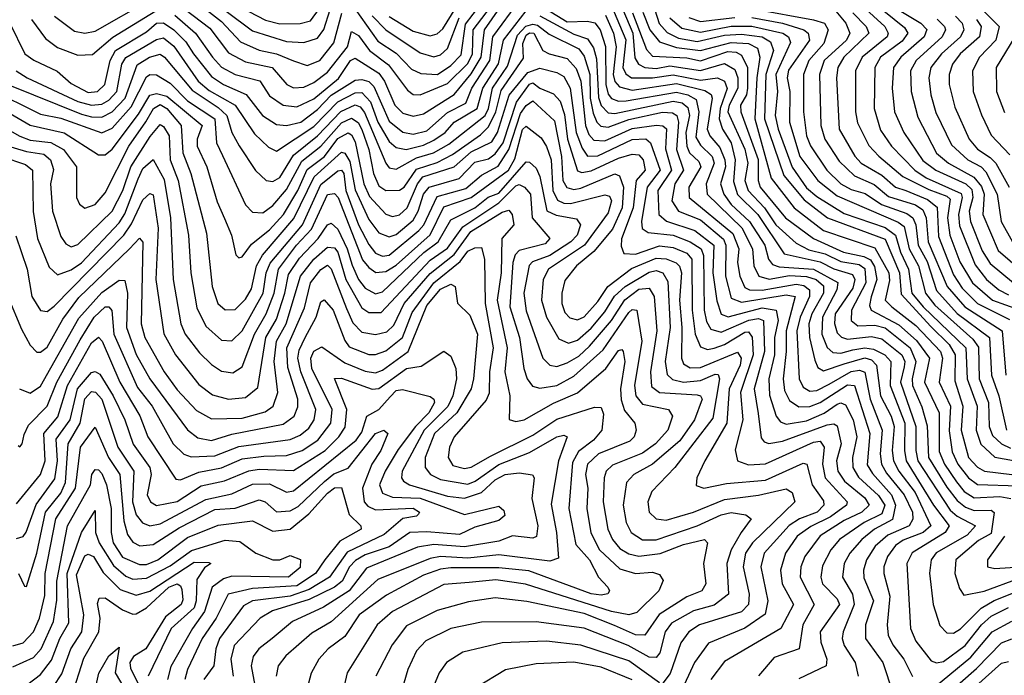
# Model space of a CAD drawing. Extents: x 1308313 to 1441400, y 959662 to 1036319.
# Tile 470 of 656: x 1403035 to 1405913, y 969498 to 971415. Entities that reach past the tile are written whole.
import ezdxf

# ---------------------------------------------------------------- set-up
doc = ezdxf.new("R2010")
doc.units = 0

msp = doc.modelspace()

# ---------------------------------------------------------------- linework, layer by layer
at = {"layer": '0CON10XD'}
for points in [[(1403488.5, 971428.5), (1403549.1, 971375), (1403597.9, 971305), (1403625, 971276.4), (1403665, 971254.2), (1403736.3, 971236.3), (1403765, 971192.3), (1403805, 971164.5), (1403845, 971160.3), (1403895, 971183.7), (1403966.7, 971243.3), (1404001.9, 971295), (1404015, 971302.5), (1404085, 971258), (1404101.1, 971235), (1404131.3, 971165), (1404155, 971141.6), (1404185, 971132.5), (1404215, 971139.9), (1404305, 971196.5), (1404355, 971256.8), (1404383.7, 971305), (1404393.4, 971385), (1404492.2, 971527.8)], [(1403465, 971486.6), (1403590.3, 971390.3), (1403645, 971318), (1403695, 971291.9), (1403773.2, 971275), (1403815.3, 971225), (1403835, 971215.8), (1403865, 971217.8), (1403895, 971231), (1403935, 971261.1), (1403993, 971335), (1404005, 971380.5), (1404025, 971368.7), (1404057.6, 971325), (1404112.6, 971282.6), (1404168.6, 971208.6), (1404185, 971195.9), (1404205, 971195.2), (1404285, 971228.2), (1404345, 971287), (1404358.9, 971315), (1404360.2, 971385), (1404458.7, 971515)], [(1403005.5, 971405), (1403049.3, 971315), (1403076, 971296), (1403144.1, 971264.1), (1403185, 971227.8), (1403235, 971202.3), (1403262.2, 971205), (1403284, 971225), (1403298.9, 971295), (1403315.1, 971325), (1403405, 971379.5), (1403435, 971404.3), (1403455, 971405.5), (1403485.6, 971385.6), (1403520.4, 971350.4), (1403543, 971315), (1403595, 971248.6), (1403630, 971225), (1403696.5, 971196.5), (1403744.6, 971134.6), (1403785, 971108.1), (1403815.1, 971105.1), (1403856.3, 971115), (1403905, 971152.3), (1403945, 971193.8), (1404015, 971237.9), (1404035, 971240.2), (1404055, 971234.3), (1404069.7, 971219.7), (1404115, 971117.8), (1404155, 971086.2), (1404185, 971080.5), (1404225, 971090), (1404285, 971143.4), (1404338.9, 971171.1), (1404356.4, 971215), (1404408.7, 971295), (1404417.5, 971365), (1404497, 971473)], [(1403136.7, 971425), (1403195, 971380.8), (1403225, 971375.1), (1403255, 971381.4), (1403415.8, 971474.2)], [(1403541.6, 971475), (1403625, 971409.3), (1403680.4, 971350.4), (1403735, 971325.4), (1403785, 971315.3), (1403835, 971294.8), (1403875, 971281), (1403912.4, 971295), (1403953.2, 971346.8), (1403976.1, 971433.9)], [(1403565.6, 971495.6), (1403715, 971382.5), (1403815, 971351.5), (1403865, 971348.4), (1403905, 971360.7), (1403924.1, 971385.9), (1403942.7, 971445)], [(1403705, 971438.6), (1403753, 971413), (1403795, 971402.8), (1403855, 971403.2), (1403885, 971411.4), (1403945.2, 971494.8)], [(1404015.1, 971445.1), (1404081.9, 971351.9), (1404135, 971317.2), (1404180.5, 971270.5), (1404207.1, 971257.1), (1404255.7, 971255), (1404295, 971280.9), (1404325, 971312.1), (1404338.2, 971401.8), (1404405, 971490.8)], [(1404531.6, 971471.6), (1404635, 971408.6), (1404695, 971410.6), (1404715.6, 971405.6), (1404732, 971385), (1404746.8, 971336.8), (1404748, 971225), (1404755, 971196.9), (1404765, 971184.4), (1404785, 971177), (1404808, 971178), (1404955, 971202.5), (1404987.9, 971195), (1405011.9, 971181.9), (1405019.7, 971145), (1405011.7, 971071.7), (1405025, 971047.4), (1405058.9, 971015), (1405065.4, 970995), (1405041.3, 970935), (1405044.9, 970905), (1405146.2, 970806.2), (1405177, 970745), (1405180.5, 970695), (1405195.3, 970665.3), (1405225.7, 970655.7), (1405285, 970666.6), (1405335, 970664.1), (1405363, 970655), (1405385, 970636.7), (1405384.3, 970615), (1405350.8, 970555), (1405341.6, 970525), (1405343.3, 970485), (1405359.4, 970419.4), (1405367.9, 970397.9), (1405385, 970387.7), (1405445, 970408.1), (1405505, 970425.8), (1405525, 970419.8), (1405539.3, 970405), (1405550.8, 970315), (1405582.5, 970255), (1405591.5, 970225), (1405585.8, 970155), (1405589.5, 970125), (1405604.7, 970095), (1405652.3, 970032.3), (1405698.2, 969935), (1405676.3, 969915), (1405617.6, 969892.4), (1405595, 969877.5), (1405571.9, 969845), (1405560.6, 969815), (1405560.5, 969795), (1405578.7, 969728.7), (1405570.8, 969645), (1405573.8, 969615), (1405586.8, 969586.8), (1405619.7, 969545), (1405644.4, 969494.4)], [(1403069.2, 971415), (1403110.2, 971360.2), (1403145, 971333.7), (1403205, 971310.7), (1403247.4, 971312.6), (1403306.5, 971363.5), (1403445, 971448.8)], [(1404115, 971424), (1404185, 971381.6), (1404235, 971367.3), (1404255, 971373.1), (1404271.8, 971388.2), (1404310.1, 971449.9)], [(1404762, 971462), (1404806.3, 971356.3), (1404798.2, 971275), (1404806.3, 971256.3), (1404823.5, 971245), (1404884.8, 971244.8), (1404945, 971253.4), (1405025, 971237.8), (1405075, 971244.6), (1405095.2, 971235.2), (1405103.1, 971213.1), (1405082.1, 971155), (1405080, 971125), (1405089.4, 971095), (1405114.3, 971055), (1405126.6, 971005), (1405121.9, 970941.9), (1405133.5, 970903.5), (1405192.7, 970845), (1405269.8, 970729.8), (1405375, 970706.5), (1405415, 970686.3), (1405469.3, 970669.4), (1405475.7, 970655), (1405470.2, 970629.8), (1405419.1, 970555), (1405416.6, 970526.6), (1405425, 970499.2), (1405436.8, 970486.8), (1405455, 970481), (1405525, 970488.3), (1405555, 970481.6), (1405613.9, 970435), (1405622.3, 970415), (1405620, 970400), (1405609.4, 970355), (1405654.9, 970225), (1405654.7, 970155), (1405660.8, 970125), (1405755, 969980.3), (1405775, 969962.9), (1405828.9, 969935), (1405805, 969907.2), (1405713.8, 969856.2), (1405699.1, 969835), (1405694.1, 969795.9), (1405704.8, 969704.8), (1405725, 969643.5), (1405745, 969621.8), (1405765, 969621.3), (1405785, 969633.4), (1405845.6, 969694.4), (1405883.1, 969716.9), (1405955, 969744.4)], [(1404797.8, 971445), (1404826.7, 971375), (1404833, 971303), (1404843.3, 971285), (1404862.7, 971275), (1404895, 971272.5), (1404935, 971279.7), (1405025, 971265.8), (1405095, 971286.8), (1405125, 971268.8), (1405133.7, 971245), (1405134, 971215), (1405108.5, 971165), (1405104.9, 971144.9), (1405154.2, 971035.8), (1405163.2, 970995), (1405154.9, 970945), (1405164.2, 970915), (1405212.5, 970865), (1405245.3, 970815), (1405305, 970761.2), (1405341.6, 970741.6), (1405389.8, 970729.8), (1405435, 970708.2), (1405488.7, 970698.7), (1405505, 970686.8), (1405507.9, 970645), (1405466.8, 970565), (1405465.8, 970535), (1405485, 970519.3), (1405535, 970521.1), (1405565, 970513.3), (1405637.5, 970455), (1405654.4, 970415), (1405643.4, 970365), (1405644.9, 970344.9), (1405672.4, 970282.4), (1405687.6, 970227.6), (1405692, 970135), (1405745, 970047.4), (1405775, 970008.7), (1405799.4, 969989.4), (1405825, 969980), (1405875, 969980.7), (1405883.6, 969973.6), (1405875, 969912.5), (1405838.2, 969891.8), (1405771.7, 969835), (1405768.9, 969795), (1405782, 969752), (1405795, 969732.5), (1405854, 969744), (1405955, 969780.9)], [(1404884.3, 971465), (1404903.8, 971403.8), (1404927.3, 971377.3), (1404961.1, 971361.1), (1405015, 971351.5), (1405095, 971369.3), (1405145, 971372.9), (1405205, 971365.1), (1405229.8, 971349.8), (1405238.1, 971325), (1405216.3, 971255), (1405211.8, 971125), (1405269, 970959), (1405328.2, 970888.2), (1405396.7, 970835), (1405565, 970773.4), (1405606.6, 970675), (1405612.1, 970612.1), (1405698, 970518), (1405752.1, 970465), (1405769.1, 970435), (1405768.3, 970358.3), (1405792.3, 970285), (1405787.5, 970215), (1405808.6, 970135), (1405835, 970106.1), (1405855, 970094.9), (1406015, 970075.5)], [(1405184.5, 971445.5), (1405355, 971414.7), (1405387.1, 971405), (1405398.6, 971385), (1405385.6, 971345), (1405342, 971295), (1405326.1, 971255), (1405326.1, 971145), (1405335.1, 971075), (1405346.1, 971046.1), (1405394.1, 970975), (1405435.4, 970934.6), (1405465, 970918), (1405506.8, 970906.8), (1405554.5, 970874.5), (1405628, 970848), (1405645.6, 970835), (1405654.4, 970815), (1405661.6, 970755), (1405687.8, 970707.8), (1405715, 970623.1), (1405775, 970555.3), (1405869.8, 970485), (1405875.5, 970375), (1405897.5, 970315), (1405919.2, 970215)], [(1405415.6, 971445.6), (1405449.9, 971405), (1405461.3, 971375), (1405452.1, 971355), (1405386.7, 971295), (1405373.2, 971255), (1405376.9, 971105), (1405388.9, 971065), (1405430.7, 971000.7), (1405475, 970957.9), (1405533, 970933), (1405575, 970898.2), (1405653.5, 970873.5), (1405675, 970858.7), (1405685.2, 970835.2), (1405690.8, 970765), (1405745.7, 970635), (1405797.3, 970575), (1405906.5, 970505), (1405918, 970375)], [(1405497.3, 971455), (1405563.6, 971395), (1405574, 971375), (1405570.3, 971365), (1405497.6, 971305), (1405478, 971265), (1405478.1, 971145), (1405483.6, 971113.6), (1405517, 971047), (1405545.9, 971015.9), (1405616.2, 970956.2), (1405692.1, 970917.9), (1405745, 970898.8), (1405755, 970889.8), (1405747.3, 970835), (1405753.9, 970785), (1405783.1, 970706.9), (1405820.1, 970645), (1405878.2, 970595), (1405955, 970567.5)], [(1405530.4, 971465), (1405621.8, 971391.8), (1405631.2, 971375), (1405615, 971352.1), (1405550.9, 971305), (1405534.6, 971275), (1405532.4, 971155), (1405551.4, 971091.4), (1405583, 971045), (1405651.6, 970975), (1405685, 970952.4), (1405786.6, 970906.6), (1405789.8, 970895), (1405779.3, 970845), (1405781.9, 970811.9), (1405828.1, 970698.1), (1405861.2, 970655), (1405897.6, 970625), (1405925, 970610.7)], [(1405591.2, 971451.2), (1405669.4, 971405), (1405686.2, 971386.2), (1405678.9, 971365), (1405610.6, 971305), (1405589.5, 971275), (1405585.1, 971215), (1405591.8, 971145), (1405619.5, 971085), (1405675, 971003.4), (1405712.9, 970975), (1405800.4, 970935), (1405817.9, 970917.9), (1405821, 970895), (1405810.9, 970855), (1405814.5, 970825), (1405848.9, 970738.9), (1405872.2, 970702.2), (1405940, 970645)], [(1405848.3, 971445), (1405897.8, 971395), (1405888.5, 971355), (1405840.6, 971305), (1405820, 971265), (1405822, 971205), (1405846.4, 971136.4), (1405875, 971077.5), (1405929.3, 971019.3)], [(1403023.9, 971265), (1403056.8, 971245), (1403205, 971175.4), (1403245, 971164.8), (1403275, 971167.6), (1403295, 971179.3), (1403318.3, 971205), (1403333.3, 971285), (1403345, 971304.3), (1403435, 971357.3), (1403455, 971362), (1403485, 971337.4), (1403556.8, 971235), (1403588.2, 971208.2), (1403664.6, 971165), (1403721.5, 971081.5), (1403762, 971042), (1403785, 971030.2), (1403895, 971102.4), (1403965, 971174.2), (1404015, 971201.2), (1404035, 971202.2), (1404060.6, 971175), (1404081.6, 971115), (1404115, 971058.6), (1404135, 971040.6), (1404164.9, 971034.9), (1404215, 971047.5), (1404245, 971062.3), (1404278.8, 971085), (1404304.9, 971115.1), (1404371.8, 971155), (1404388.5, 971215), (1404434.4, 971285.6), (1404449.1, 971355), (1404515, 971440.3)], [(1404065, 971426.5), (1404104.8, 971384.8), (1404205, 971318), (1404245, 971306), (1404265, 971311.9), (1404285, 971330.4), (1404319.9, 971420.1)], [(1404555, 971426.5), (1404655, 971372.2), (1404695, 971358.8), (1404712.5, 971332.5), (1404720.7, 971300.7), (1404727.1, 971187.1), (1404735, 971163.4), (1404755, 971142.7), (1404775, 971140.4), (1404945, 971176.3), (1404971.7, 971171.6), (1404988, 971158.1), (1404992.4, 971135), (1404981.7, 971085), (1404985.2, 971045.2), (1404993.3, 971025), (1405020.3, 971000.3), (1405025.8, 970985), (1404990.5, 970925), (1404991.4, 970895), (1405119.4, 970789.4), (1405136.8, 970745), (1405133.3, 970705), (1405139.7, 970665), (1405155, 970631.8), (1405168.1, 970625), (1405205, 970623.5), (1405305, 970641.8), (1405327.5, 970637.5), (1405343.3, 970625), (1405344.1, 970605), (1405316.5, 970545), (1405306.6, 970505), (1405313.2, 970365), (1405325, 970340), (1405345, 970328.5), (1405365, 970330.2), (1405401.2, 970348.8), (1405465, 970385.7), (1405490.3, 970390.3), (1405505, 970383.8), (1405520.8, 970305), (1405556.4, 970215), (1405549.9, 970145), (1405554.3, 970115), (1405568.7, 970088.7), (1405620.8, 970025), (1405644.9, 969975), (1405645.3, 969954.7), (1405634.8, 969935), (1405572.3, 969907.7), (1405536, 969875), (1405510.7, 969835), (1405501.7, 969805), (1405502.7, 969782.7), (1405530.4, 969715), (1405507.8, 969645), (1405507.6, 969605), (1405557.6, 969535), (1405586.8, 969446.8)], [(1404747.6, 971427.6), (1404771.1, 971375), (1404778.4, 971335), (1404769.7, 971255), (1404775, 971234.5), (1404788.2, 971218.2), (1404825, 971209), (1404955, 971227.8), (1405037.5, 971207.5), (1405056.5, 971196.5), (1405059.3, 971185), (1405044.3, 971095), (1405052.6, 971075), (1405081.4, 971041.4), (1405096.1, 971005), (1405098, 970985), (1405083.5, 970935), (1405093.1, 970905), (1405114.8, 970874.8), (1405168.6, 970825), (1405213.3, 970755), (1405224.2, 970714.2), (1405235, 970699.1), (1405255, 970691.8), (1405355.6, 970685.6), (1405426.4, 970646.4), (1405423.5, 970625), (1405381.5, 970545), (1405379.6, 970495), (1405395, 970456.1), (1405411.4, 970441.4), (1405435, 970439.8), (1405470.2, 970449.8), (1405505, 970455.4), (1405531, 970451), (1405563.5, 970435), (1405581.6, 970415), (1405579.1, 970345), (1405622.3, 970235), (1405620.9, 970155), (1405626.6, 970125), (1405706.5, 969995), (1405751.7, 969935), (1405739.9, 969915), (1405644.1, 969855.9), (1405628.1, 969825), (1405639.3, 969635), (1405655, 969597.8), (1405699.8, 969539.8), (1405715, 969533.7), (1405735, 969537.7), (1405798.5, 969585), (1405846.7, 969645), (1405875, 969670.4), (1405925, 969696.1)], [(1404825.8, 971435), (1404867.3, 971327.3), (1404885, 971308.3), (1404985, 971303.4), (1405025, 971294), (1405105, 971321.6), (1405129.4, 971319.4), (1405145, 971311.2), (1405162.2, 971275), (1405162.8, 971215), (1405159.6, 971195), (1405142.1, 971165), (1405142.6, 971145), (1405193.6, 971006.4), (1405193.7, 970945), (1405199.8, 970925), (1405273.3, 970835), (1405355, 970775.1), (1405443.2, 970735), (1405502.5, 970722.5), (1405522.3, 970712.3), (1405533.2, 970693.2), (1405540.2, 970655), (1405524.4, 970604.4), (1405519.2, 970579.2), (1405524.4, 970565), (1405605, 970522.1), (1405656.7, 970476.7), (1405694, 970425), (1405679.9, 970355), (1405723.1, 970265), (1405722.6, 970152.6), (1405738.4, 970115), (1405773.3, 970063.3), (1405796.1, 970035), (1405825, 970016.5), (1405900.1, 970020.1), (1405932.5, 970015)], [(1404856.7, 971436.7), (1404876.5, 971385), (1404905, 971349.8), (1404955, 971333.2), (1405025, 971324.5), (1405115, 971348.4), (1405165, 971344.9), (1405191.2, 971331.2), (1405198.7, 971305), (1405189.5, 971245), (1405183.5, 971125), (1405231.4, 970951.4), (1405298.6, 970865), (1405385, 970798.1), (1405535, 970748), (1405575.8, 970675), (1405577.5, 970652.5), (1405564.8, 970595), (1405584.2, 970575), (1405655, 970520.7), (1405726.8, 970445), (1405732, 970425), (1405722.8, 970355), (1405755.5, 970285), (1405752.2, 970212.2), (1405761, 970151), (1405777.7, 970115), (1405808, 970075), (1405835, 970055.4), (1405955, 970051.9)], [(1404935, 971420.3), (1404970.1, 971390.1), (1405025, 971378.4), (1405115, 971395.5), (1405175, 971395.6), (1405265.7, 971375), (1405282.7, 971365), (1405287.7, 971347.7), (1405245.2, 971255), (1405249.7, 971205), (1405243.6, 971135), (1405251.6, 971095), (1405293.2, 970983.2), (1405335, 970923.6), (1405365, 970897.6), (1405445, 970848.4), (1405565, 970806.7), (1405595.1, 970785.1), (1405609.3, 970735), (1405633.5, 970685), (1405642.5, 970615), (1405676.2, 970575), (1405800.9, 970455), (1405804.2, 970365), (1405834, 970285), (1405831.3, 970215), (1405845, 970173.7), (1405885, 970136), (1406005, 970113.8)], [(1404991, 971421), (1405025, 971409.3), (1405125, 971421.4)], [(1405175, 971421.3), (1405265, 971404.4), (1405326.8, 971385), (1405339.6, 971375), (1405343.5, 971355), (1405282.4, 971267.6), (1405278.5, 971245), (1405286.4, 971205), (1405285.6, 971115.6), (1405315.5, 971015), (1405368.2, 970945), (1405425, 970899.9), (1405603, 970823), (1405620, 970810), (1405634.9, 970745), (1405662.3, 970695), (1405682.3, 970615), (1405710, 970580), (1405820.7, 970480.7), (1405837.7, 970457.7), (1405839.6, 970365), (1405866.6, 970295), (1405868.9, 970225), (1405878.8, 970198.8), (1405904.5, 970174.5), (1405931.6, 970161.6)], [(1405469.9, 971435), (1405509.5, 971395), (1405517.3, 971375), (1405443.8, 971305), (1405426.4, 971275), (1405422.1, 971245), (1405430.6, 971095), (1405476, 971016), (1405494.5, 970995), (1405555, 970960.3), (1405595, 970925.1), (1405625.2, 970915.2), (1405689.1, 970889.1), (1405716.8, 970866.8), (1405720.7, 970780.7), (1405765, 970668.8), (1405789.6, 970629.6), (1405834.9, 970584.9), (1405928, 970538)], [(1405716.7, 971416.7), (1405738.5, 971395), (1405740.8, 971385), (1405731.9, 971365), (1405655.7, 971295), (1405638.8, 971265), (1405640.7, 971205), (1405660.4, 971129.6), (1405715, 971024.8), (1405750.5, 970995), (1405823.9, 970953.9), (1405846.6, 970926.6), (1405853.9, 970905), (1405850, 970845), (1405895, 970740.2), (1405965, 970679)], [(1405770.2, 971425), (1405789.9, 971405), (1405795.1, 971385), (1405784.9, 971365), (1405729.3, 971315), (1405698.5, 971275), (1405692.6, 971245), (1405698.2, 971195), (1405713.3, 971143.3), (1405759.2, 971049.2), (1405807, 971005), (1405845.2, 970985), (1405859.5, 970969.5), (1405891.9, 970905), (1405904.4, 970825), (1405937.5, 970765)], [(1405832.2, 971415), (1405845.1, 971395), (1405840.9, 971365), (1405784.3, 971315), (1405761.4, 971285), (1405751.9, 971255), (1405752.3, 971225), (1405768.7, 971158.7), (1405810.6, 971065), (1405835, 971036.2), (1405871.4, 971011.4), (1405888.5, 970995), (1405927.8, 970925)], [(1403005, 971223.1), (1403215, 971138.8), (1403245, 971130.4), (1403275, 971130), (1403304.9, 971145.1), (1403343.1, 971185), (1403377.7, 971282.3), (1403414.6, 971305.4), (1403445, 971313.5), (1403458.4, 971305), (1403538.8, 971208.8), (1403615, 971157.8), (1403640.5, 971135), (1403655.1, 971085), (1403675.9, 971045.9), (1403724.1, 970974.1), (1403755, 970944.3), (1403775, 970941.5), (1403795, 970953.5), (1403835, 971018.4), (1403905, 971075.4), (1403973.8, 971146.2), (1404015, 971166.2), (1404029.8, 971159.8), (1404043, 971143), (1404105, 970994.8), (1404115, 970981.6), (1404135, 970977.9), (1404195, 971011.2), (1404244.1, 971025.9), (1404288.8, 971051.2), (1404395, 971134.3), (1404404.9, 971155), (1404417.2, 971215), (1404460.9, 971279.1), (1404490, 971370), (1404514, 971396), (1404535, 971401.8), (1404548.9, 971398.9), (1404582.1, 971372.1), (1404669.7, 971329.7), (1404685, 971308.4), (1404701.6, 971255), (1404702.8, 971185), (1404711.5, 971141.5), (1404722.2, 971115), (1404733.7, 971103.7), (1404755, 971101), (1404815, 971122.5), (1404914.2, 971144.2), (1404942.9, 971142.9), (1404955.7, 971135), (1404960.2, 971115), (1404954.9, 971035), (1404975.1, 970975), (1404949.7, 970935), (1404940.7, 970885), (1404960.4, 970855), (1405025, 970829.1), (1405092.6, 970772.6), (1405098.8, 970755), (1405098.3, 970665), (1405115, 970600.7), (1405145, 970588.7), (1405275, 970610.4), (1405301.6, 970605), (1405275.4, 970505), (1405275.6, 970445), (1405266.2, 970365), (1405270.8, 970330.8), (1405285, 970301.4), (1405312.6, 970282.6), (1405345, 970283.9), (1405375.2, 970295), (1405455, 970346.7), (1405475, 970345.2), (1405520.3, 970205), (1405512.7, 970112.7), (1405527.4, 970087.4), (1405583.2, 970025), (1405595.1, 969995), (1405586.3, 969953.7), (1405533.9, 969925), (1405497.1, 969895), (1405461.1, 969855), (1405444.8, 969825), (1405440.6, 969785), (1405469.3, 969735), (1405474.2, 969705), (1405442, 969625), (1405439.5, 969605), (1405444.8, 969585), (1405477, 969535), (1405486.2, 969495)], [(1402945, 971213), (1403095, 971139), (1403155, 971127.1), (1403275, 971083.5), (1403305, 971097.4), (1403360.1, 971159.9), (1403405, 971247.7), (1403415, 971254.2), (1403435, 971253.3), (1403475, 971229.1), (1403525, 971177.4), (1403604.9, 971125), (1403609.6, 971055), (1403627.5, 971017.4), (1403695, 970873.2), (1403715, 970852.1), (1403745, 970850.2), (1403775, 970871.4), (1403815, 970918.5), (1403859.1, 971000.9), (1403915, 971044.9), (1403975, 971113.1), (1404005, 971126.4), (1404023.9, 971113.9), (1404035, 971093.3), (1404054.9, 971035), (1404069.1, 970965), (1404085, 970929.1), (1404105, 970915.1), (1404145, 970916.2), (1404158.5, 970925), (1404195, 970977.3), (1404255, 970997.1), (1404299.6, 971020.4), (1404382, 971078), (1404405, 971101.4), (1404426.6, 971145), (1404442.7, 971207.3), (1404508, 971302), (1404505.3, 971345), (1404515, 971369.7), (1404525, 971376.7), (1404537.3, 971375), (1404564.4, 971324.4), (1404582.9, 971315), (1404635, 971301.6), (1404661.6, 971271.6), (1404675.2, 971235), (1404688.9, 971105), (1404698.6, 971078.6), (1404712.8, 971062.8), (1404745, 971060.8), (1404825, 971096.5), (1404896.3, 971106.3), (1404914.4, 971104.4), (1404925.6, 971095.6), (1404922.9, 971037.1), (1404940.1, 970975), (1404900.4, 970915), (1404902.7, 970845), (1404926, 970826), (1405008.6, 970798.6), (1405064.1, 970755), (1405061.3, 970675), (1405072.4, 970592.3), (1405085, 970553.6), (1405105.7, 970545.7), (1405205, 970571.9), (1405246.1, 970565), (1405252.2, 970535), (1405241.8, 970485), (1405241.3, 970435), (1405224.9, 970364.9), (1405226.8, 970316.8), (1405246.2, 970255), (1405258.7, 970238.7), (1405275, 970231.6), (1405335, 970241.5), (1405386.1, 970263.9), (1405425, 970290.9), (1405435, 970294.1), (1405449, 970289), (1405471.3, 970245), (1405482.3, 970195), (1405468.9, 970135), (1405470.6, 970105), (1405487, 970077), (1405545, 970023.3), (1405563.6, 969995), (1405555, 969969.9), (1405503.7, 969945), (1405431.2, 969895), (1405406.1, 969865), (1405382, 969818), (1405376.9, 969785), (1405382, 969765), (1405425, 969721.7), (1405431.3, 969705), (1405375.2, 969625), (1405376.7, 969595), (1405394.4, 969545), (1405391.9, 969525), (1405312.7, 969487.3)], [(1405944.4, 971365), (1405889.2, 971275), (1405890.6, 971205), (1405913.5, 971143.5)], [(1402907.5, 971197.5), (1403065, 971106), (1403165, 971083.8), (1403265, 971020), (1403285, 971019.8), (1403305, 971035.9), (1403381.7, 971138.3), (1403415, 971194.4), (1403435, 971199.1), (1403465, 971190.7), (1403568.6, 971105), (1403553.3, 971065), (1403553.1, 971045), (1403581.8, 970985), (1403611.7, 970881.7), (1403633.6, 970833.6), (1403654.3, 970785), (1403666.8, 970726.8), (1403675, 970718.5), (1403685, 970721.5), (1403711.9, 970758.1), (1403765, 970800.5), (1403805.9, 970845), (1403847.8, 970915), (1403875, 970976.9), (1403925.7, 971015), (1403965, 971066.9), (1403995, 971084.2), (1404005, 971078.3), (1404015, 971057.6), (1404041, 970935), (1404057.8, 970897.8), (1404105, 970846.2), (1404125, 970839.4), (1404145, 970844.1), (1404167.8, 970865), (1404197.8, 970935), (1404213.6, 970955), (1404305, 970984.5), (1404355, 971028.6), (1404415, 971057.2), (1404431.3, 971085), (1404465.6, 971194.4), (1404519.8, 971260.2), (1404555, 971273.5), (1404605, 971260.3), (1404625, 971248.8), (1404644.3, 971214.3), (1404661.6, 971085), (1404678.7, 971038.7), (1404695, 971016), (1404725, 971016.9), (1404825, 971064.7), (1404865, 971066.5), (1404879.2, 971055), (1404906.6, 970975), (1404869.1, 970925), (1404852.7, 970825), (1404854.6, 970804.6), (1404872.2, 970792.2), (1404945, 970785.1), (1404995, 970765.3), (1405027.4, 970745), (1405033.6, 970725), (1405035.7, 970565), (1405042.7, 970532.7), (1405055, 970509.4), (1405085, 970501), (1405166.6, 970536.6), (1405195, 970541.1), (1405208.7, 970535), (1405211.7, 970445), (1405181.4, 970335), (1405193.4, 970263.4), (1405202.3, 970192.3), (1405210.8, 970180.8), (1405225, 970175.2), (1405265, 970182.1), (1405395, 970230.3), (1405415, 970232.7), (1405425, 970227.6), (1405436.3, 970175), (1405423, 970125), (1405426.1, 970095), (1405445.7, 970065), (1405505, 970017.1), (1405518.3, 969995), (1405496.5, 969975), (1405445, 969950.2), (1405374.9, 969905.1), (1405330.2, 969845), (1405318, 969815), (1405316.7, 969785), (1405357.3, 969705), (1405324.3, 969645), (1405313.5, 969575), (1405240.5, 969549.5), (1405195, 969496.6)], [(1402951.2, 971121.2), (1403035, 971074.2), (1403065, 971062.6), (1403125.8, 971055.8), (1403163, 971035), (1403201.1, 970985), (1403201.2, 970895), (1403209.2, 970875), (1403225, 970864), (1403255, 970874.8), (1403285, 970908.8), (1403354.1, 971045), (1403403.6, 971116.4), (1403425.4, 971154.7), (1403445, 971166.4), (1403465, 971155.5), (1403507, 971105), (1403511.6, 971025), (1403535.4, 970965), (1403580.3, 970790.3), (1403597.2, 970635), (1403614.4, 970585), (1403635, 970566.3), (1403665, 970567.4), (1403695, 970597.6), (1403712.4, 970627.6), (1403727.3, 970695), (1403744.2, 970725.8), (1403836.5, 970833.5), (1403895.3, 970955), (1403975, 971027.4), (1403985, 971024.9), (1404000.3, 971000.3), (1404015, 970917.5), (1404055, 970831), (1404085, 970791.6), (1404115, 970780), (1404135, 970786.9), (1404185, 970828.8), (1404200, 970855), (1404215.4, 970904.6), (1404231.3, 970925), (1404319.2, 970950.8), (1404365, 970998.2), (1404405, 971007.6), (1404425, 971023), (1404447.8, 971055), (1404486.8, 971173.2), (1404525, 971226), (1404535, 971230.5), (1404555, 971214.2), (1404595, 971198.2), (1404615, 971177), (1404627.8, 971137.8), (1404636.6, 971065), (1404665, 970973), (1404677.7, 970967.7), (1404705, 970972.4), (1404785, 971010.3), (1404825, 971021.6), (1404845, 971019.4), (1404857.3, 971005), (1404863.1, 970975), (1404836.9, 970945), (1404827.9, 970865), (1404793.6, 970773.6), (1404792.6, 970752.6), (1404800.8, 970730.8), (1404835, 970728.9), (1404905, 970753.7), (1404945, 970748.8), (1404985, 970731.8), (1404999.4, 970715), (1405000.2, 970565), (1405009.6, 970495), (1405025, 970458.1), (1405045, 970450.1), (1405065, 970454.1), (1405095, 970465.1), (1405155, 970501.1), (1405165, 970502), (1405176.4, 970486.4), (1405179.4, 970435), (1405142, 970325), (1405148.8, 970245), (1405126.6, 970156.6), (1405132.8, 970125), (1405165, 970112.8), (1405215, 970115.9), (1405355, 970179.8), (1405375, 970182.3), (1405386.1, 970165), (1405382, 970115), (1405389.4, 970075), (1405453.3, 970005), (1405451.9, 969995), (1405405, 969960.7), (1405347.1, 969932.9), (1405307.5, 969905), (1405273, 969855), (1405259.1, 969805), (1405264, 969765), (1405297.1, 969705), (1405259.4, 969635), (1405095, 969538.3), (1405055.2, 969485)], [(1402955, 971059), (1403055, 971028.9), (1403105, 971022), (1403124.9, 971005), (1403133.3, 970976.7), (1403125.1, 970935), (1403130.3, 970855), (1403155, 970780.4), (1403169.5, 970759.5), (1403185, 970750.3), (1403205, 970757.5), (1403304.9, 970855.1), (1403336.5, 970915), (1403359.7, 970985), (1403416.5, 971073.5), (1403445, 971108), (1403455, 971102.6), (1403472.1, 971075), (1403474.7, 971004.7), (1403497.5, 970945), (1403528.5, 970785), (1403534.6, 970675), (1403552.4, 970572.4), (1403578.5, 970518.5), (1403625, 970477.6), (1403655, 970475.7), (1403685, 970504.8), (1403746.6, 970615), (1403755.1, 970675), (1403766.9, 970703.1), (1403861.2, 970815), (1403915, 970932.8), (1403965, 970972.6), (1403975, 970975.1), (1403982.6, 970965), (1403987.8, 970915), (1404025.1, 970815.1), (1404055, 970757), (1404075, 970732.4), (1404095, 970723.1), (1404115, 970726.1), (1404201.5, 970798.5), (1404215.8, 970815), (1404255, 970898.2), (1404338.7, 970921.3), (1404385, 970959.9), (1404433.5, 970986.5), (1404464.7, 971035.3), (1404499.1, 971140.9), (1404515, 971163.7), (1404535, 971177.3), (1404598.6, 971118.6), (1404618.5, 971015), (1404622.6, 970945), (1404634.2, 970924.2), (1404655, 970917.9), (1404675, 970921.9), (1404775, 970963.6), (1404788.1, 970958.1), (1404800.1, 970925), (1404795.7, 970865), (1404767.6, 970802.4), (1404712.9, 970737.1), (1404662.3, 970695), (1404628.2, 970651.8), (1404619.2, 970615), (1404619.8, 970585), (1404628.8, 970558.8), (1404642.9, 970542.9), (1404665, 970537.5), (1404685, 970546.1), (1404725, 970590.6), (1404753.6, 970635), (1404823.1, 970686.9), (1404895, 970717.9), (1404925, 970715.7), (1404953.6, 970703.6), (1404963.8, 970693.8), (1404969.2, 970675), (1404963.9, 970595), (1404970.9, 970515), (1404969.1, 970425), (1404975, 970408.6), (1404995, 970396.8), (1405025, 970397.3), (1405132.8, 970442.8), (1405144.2, 970425), (1405140.8, 970405), (1405108.9, 970335), (1405101.7, 970235), (1405037.5, 970125), (1405014.2, 970075), (1405012.3, 970052.3), (1405035, 970045.3), (1405101.2, 970058.8), (1405215, 970068.3), (1405325, 970118.1), (1405336, 970115), (1405343.5, 970085), (1405351.8, 970055), (1405385, 970007.8), (1405385.7, 969995), (1405365.6, 969975), (1405314.5, 969955.5), (1405283.8, 969936.2), (1405210.9, 969855), (1405201.1, 969815), (1405221.6, 969715), (1405213.8, 969676.2), (1405155, 969635.1), (1405048.3, 969591.7), (1405007.6, 969535), (1404965.9, 969444.1)], [(1402982.3, 971015), (1403051.6, 970991.6), (1403072, 970975), (1403073.9, 970853.9), (1403086.4, 970775), (1403121.1, 970691.1), (1403145, 970668.3), (1403185, 970682.9), (1403215, 970704.2), (1403325, 970820.3), (1403342.5, 970847.5), (1403381, 970949), (1403395, 970979.3), (1403425, 971005.8), (1403457.2, 970947.2), (1403476, 970835), (1403483.3, 970655), (1403505.7, 970525), (1403518.8, 970495), (1403560.6, 970440.6), (1403595, 970406.1), (1403625, 970387.4), (1403658, 970382), (1403685, 970399.3), (1403721, 970495), (1403755.5, 970555), (1403778.9, 970615), (1403791.5, 970685), (1403844, 970755), (1403888.1, 970801.9), (1403935, 970904), (1403955, 970906.6), (1403965.3, 970895.3), (1404037.2, 970712.8), (1404055, 970689.7), (1404075.6, 970675.6), (1404105, 970678.7), (1404135, 970697.3), (1404234.5, 970785.5), (1404275, 970867.3), (1404355, 970894.4), (1404464.1, 970975), (1404481.9, 971008.1), (1404505, 971093.7), (1404515, 971103.7), (1404559.5, 971069.5), (1404575, 971044.2), (1404588, 971005), (1404593.5, 970915), (1404606.8, 970886.8), (1404625, 970877.8), (1404645, 970877.1), (1404745, 970902.9), (1404758.8, 970898.8), (1404764.8, 970885), (1404755, 970850.4), (1404686, 970755), (1404580.9, 970685), (1404564.6, 970655), (1404560.1, 970595), (1404574.9, 970545), (1404611.1, 970481.1), (1404639.2, 970469.2), (1404665, 970477.9), (1404705, 970512.9), (1404745, 970560.3), (1404773.3, 970606.8), (1404804.4, 970635), (1404875, 970676.8), (1404895, 970681.4), (1404915, 970674.1), (1404929.2, 970649.2), (1404936.3, 970515), (1404921.9, 970415), (1404927.6, 970377.6), (1404943.1, 970363.1), (1404975, 970354.7), (1405025, 970360.2), (1405067.9, 970377.9), (1405077.1, 970377.1), (1405080.6, 970365), (1405060.6, 970249.4), (1404950.4, 970105), (1404883.2, 970035), (1404871.5, 970005), (1404874.8, 969975), (1404895, 969955.2), (1404925, 969951.1), (1405005, 969974.4), (1405095, 970011.7), (1405195, 970024.5), (1405275, 970042.7), (1405292.7, 970032.7), (1405300.9, 970005), (1405177.4, 969885), (1405156.3, 969855), (1405149.5, 969815), (1405166.8, 969735), (1405164.9, 969705), (1405145, 969683.2), (1405022, 969645), (1404990.4, 969625), (1404967.7, 969592.3), (1404936.7, 969503.3), (1404915, 969475.2)], [(1403023.1, 970783.1), (1403056.5, 970685), (1403070.4, 970605), (1403095, 970564.7), (1403115, 970561.2), (1403135, 970576.7), (1403338.8, 970785), (1403362, 970818), (1403395, 970887.7), (1403415, 970906.7), (1403425, 970902.5), (1403439.4, 970805), (1403432.9, 970655), (1403456.5, 970496.5), (1403490, 970435), (1403557.9, 970347.9), (1403598, 970318), (1403645, 970304.8), (1403695, 970310), (1403730.8, 970339.2), (1403754.4, 970485), (1403785, 970539.2), (1403810.1, 970615), (1403820.3, 970669.7), (1403852.5, 970717.5), (1403907.2, 970775), (1403935, 970815.2), (1403945, 970820), (1403965, 970802.2), (1403992.2, 970745), (1404007.1, 970697.1), (1404025, 970655.2), (1404045, 970629.5), (1404075, 970613.3), (1404095, 970619), (1404216.1, 970733.9), (1404258.2, 970765), (1404295, 970829.2), (1404365, 970865.1), (1404404.4, 970895.6), (1404435, 970908), (1404515, 970998.8), (1404525, 970998.2), (1404545, 970980.7), (1404555, 970956.1), (1404576.1, 970856.1), (1404603, 970843), (1404662.5, 970832.5), (1404673.9, 970815), (1404664.3, 970785), (1404646.1, 970765), (1404585, 970725.1), (1404533.5, 970706.5), (1404523.7, 970696.3), (1404508.1, 970615), (1404515, 970563.1), (1404564.1, 970425), (1404584.4, 970404.4), (1404605, 970401.1), (1404635, 970411.2), (1404669.1, 970430.9), (1404700.3, 970459.7), (1404764.9, 970535), (1404804.2, 970595.8), (1404845, 970627.2), (1404875, 970630), (1404889.1, 970605), (1404897, 970505), (1404878.6, 970385), (1404882.1, 970342.1), (1404905, 970325.1), (1405015, 970318.3), (1405025.1, 970315.1), (1405029.7, 970305), (1405007, 970245), (1404965, 970183.7), (1404885, 970115.4), (1404830.5, 970085), (1404808.7, 970061.4), (1404799.2, 969995), (1404807.9, 969945), (1404822.5, 969915), (1404855, 969894.3), (1404895, 969893.8), (1405015.6, 969934.4), (1405085, 969967.3), (1405115, 969973.3), (1405157.3, 969967.3), (1405173.2, 969955), (1405144.1, 969915), (1405115.1, 969864.9), (1405101.5, 969825), (1405107.3, 969735), (1405065, 969702.9), (1405005, 969686.3), (1404940.2, 969649.8), (1404921.6, 969625), (1404906.4, 969563.6), (1404895, 969550.2), (1404875, 969550.7), (1404813.4, 969585), (1404685, 969635.4), (1404545, 969653.8), (1404385, 969653), (1404295.4, 969634.6), (1404221.7, 969598.3), (1404195, 969568.9), (1404169.2, 969515), (1404157.5, 969475)], [(1403000.2, 970605), (1403039.6, 970509.6), (1403065, 970462.7), (1403085, 970442.5), (1403095, 970442.4), (1403115, 970457.7), (1403161.1, 970538.9), (1403207.8, 970602.2), (1403355.2, 970745), (1403385, 970775.9), (1403394.4, 970764.4), (1403389.3, 970525), (1403400.6, 970485), (1403456.9, 970385), (1403495, 970332), (1403551.9, 970271.9), (1403595, 970247.5), (1403685, 970249.5), (1403752.1, 970267.9), (1403776, 970285), (1403789, 970325), (1403779, 970415), (1403785.8, 970475), (1403814.1, 970525.9), (1403855.4, 970664.6), (1403894.6, 970715), (1403935, 970749.5), (1403955, 970747.6), (1403965.2, 970735.2), (1403988.1, 970655), (1404035, 970572.1), (1404055, 970558.1), (1404091, 970559), (1404235, 970711.6), (1404285, 970746.9), (1404330.5, 970809.5), (1404435, 970878.8), (1404485, 970928.9), (1404495, 970932.4), (1404510.7, 970925), (1404528.2, 970905), (1404532.8, 970835), (1404584.1, 970775), (1404570.7, 970759.3), (1404495, 970739.9), (1404482.9, 970727.1), (1404476.8, 970705), (1404467.1, 970575), (1404495.8, 970485), (1404508.1, 970395), (1404518.4, 970365), (1404533.6, 970343.6), (1404555, 970337), (1404605, 970345.6), (1404655, 970372.4), (1404740.4, 970449.6), (1404815, 970558.5), (1404825, 970567.2), (1404838.4, 970565), (1404853.1, 970475), (1404832.5, 970345), (1404836.2, 970315), (1404855, 970290.9), (1404931.5, 970275), (1404943.6, 970255), (1404929.8, 970215), (1404893.8, 970175), (1404855, 970147.7), (1404768.2, 970111.8), (1404749.4, 970095), (1404743.1, 970075), (1404740.3, 970005), (1404753.8, 969925), (1404767.3, 969895), (1404788.9, 969868.9), (1404815, 969852.7), (1404845, 969846), (1404906.6, 969853.4), (1404975, 969880.3), (1405037.1, 969895), (1405045.3, 969885), (1405033.8, 969825), (1405040.3, 969765), (1405029.3, 969745), (1404985, 969727.6), (1404904, 969676), (1404862.7, 969615), (1404835, 969616.2), (1404773.7, 969643.7), (1404685, 969678.9), (1404516.8, 969713.2), (1404425, 969724.5), (1404347.1, 969712.9), (1404255, 969686.8), (1404165, 969642.6), (1404123.2, 969586.8), (1404075.6, 969495)], [(1403033.8, 970335), (1403065, 970322.9), (1403095, 970343.3), (1403207.9, 970542.1), (1403275, 970617), (1403325, 970653.4), (1403341.9, 970651.9), (1403349.7, 970615), (1403346.5, 970515), (1403375, 970436), (1403415.1, 970365.1), (1403525, 970215.7), (1403555, 970192.3), (1403595, 970184.4), (1403655, 970202.4), (1403805, 970232.4), (1403837, 970255), (1403847.5, 970282.5), (1403847.5, 970305), (1403818.1, 970398.1), (1403816, 970455), (1403867.3, 970572.7), (1403884.7, 970645), (1403915, 970684.2), (1403935, 970697.3), (1403945, 970686.6), (1403990.1, 970569.9), (1404008.7, 970528.7), (1404035, 970501), (1404075, 970493.9), (1404107.9, 970502.1), (1404128, 970522), (1404158.9, 970585), (1404235, 970672.7), (1404305, 970728.4), (1404354, 970795), (1404445, 970851.6), (1404465, 970857.7), (1404474.8, 970845), (1404479.7, 970815), (1404443.9, 970775), (1404441.8, 970675), (1404430.2, 970595), (1404460.1, 970455), (1404453.2, 970385), (1404468, 970315), (1404465.5, 970245.5), (1404485, 970240), (1404509.4, 970245), (1404595, 970293.9), (1404665, 970323.2), (1404747.8, 970395), (1404785, 970447.4), (1404795, 970450.4), (1404798.8, 970445), (1404803.3, 970415), (1404791.1, 970335), (1404793.1, 970303.1), (1404802.5, 970272.5), (1404832.9, 970235), (1404836.8, 970215), (1404831.1, 970195), (1404818, 970182), (1404727.1, 970145), (1404694.9, 970115), (1404688.6, 970085), (1404695.8, 970045), (1404692.2, 969985), (1404703.9, 969913.9), (1404730.1, 969865), (1404789.4, 969809.4), (1404835, 969795.5), (1404885, 969798.9), (1404905, 969792.7), (1404915.5, 969775), (1404903.5, 969745), (1404839, 969681), (1404815.7, 969674.3), (1404765, 969684.7), (1404513.8, 969763.8), (1404426.9, 969776.9), (1404349, 969769), (1404275, 969762.9), (1404125, 969684.2), (1404080.2, 969645), (1403992.5, 969505), (1403978.1, 969445)], [(1403030, 970170), (1403035, 970166.2), (1403042, 970175), (1403047.8, 970202.2), (1403060.5, 970229.5), (1403115, 970284.4), (1403143.7, 970355), (1403211.2, 970478.8), (1403252.8, 970545), (1403285, 970575.3), (1403295.1, 970575.1), (1403304.3, 970564.3), (1403309.9, 970495), (1403379.2, 970339.2), (1403422.1, 970285), (1403483.1, 970175), (1403515, 970144.4), (1403536.2, 970136.2), (1403605, 970139.5), (1403675, 970166.6), (1403825, 970187), (1403855, 970200.3), (1403880, 970220), (1403895.9, 970245), (1403900.6, 970275), (1403856.8, 970385), (1403847.8, 970425), (1403851.4, 970448.6), (1403869.4, 970485), (1403901.8, 970545), (1403915, 970589.6), (1403925, 970595.8), (1403951.5, 970565), (1403985, 970476.8), (1403998.3, 970458.3), (1404055, 970436.2), (1404075, 970435.7), (1404105, 970446.7), (1404153.7, 970485), (1404181.8, 970558.2), (1404245, 970645.6), (1404322.6, 970707.4), (1404345, 970737.8), (1404365, 970747.5), (1404385, 970748.5), (1404393.8, 970715), (1404395.8, 970585), (1404419.3, 970455), (1404407.7, 970385), (1404407.1, 970322.8), (1404398, 970302), (1404304.4, 970195), (1404291.2, 970165), (1404287.4, 970135), (1404301.1, 970111.1), (1404335, 970102.1), (1404355, 970106.7), (1404411.1, 970138.9), (1404535, 970199.5), (1404605, 970246.2), (1404715, 970281.4), (1404735, 970280.8), (1404741.5, 970261.5), (1404736.5, 970215), (1404712.1, 970185), (1404667.9, 970152.1), (1404650.4, 970119.6), (1404639.9, 969985), (1404660.4, 969880.4), (1404700.5, 969835), (1404726.5, 969785), (1404754.2, 969755), (1404758.7, 969745), (1404754.2, 969735.8), (1404735, 969731.6), (1404705, 969736.2), (1404523, 969803), (1404435, 969812), (1404295, 969811.9), (1404265, 969808.2), (1404215, 969790.6), (1404107.5, 969732.5), (1404026.7, 969675), (1403985, 969611.4), (1403936.4, 969575), (1403908.8, 969545), (1403886.5, 969503.5), (1403878.8, 969475)], [(1403025, 969999.2), (1403095.4, 970085), (1403108.8, 970125), (1403104.9, 970205.1), (1403146.1, 970253.9), (1403174.5, 970345.5), (1403245, 970469.7), (1403265, 970486.4), (1403276.1, 970475), (1403327.3, 970355), (1403386.2, 970256.2), (1403409.3, 970195), (1403491.6, 970071.6), (1403505, 970069.5), (1403558.1, 970091.9), (1403625, 970104.3), (1403685, 970130.4), (1403748.6, 970138.6), (1403815, 970140.7), (1403860, 970155), (1403906.2, 970185), (1403943.8, 970235), (1403947.7, 970275), (1403888.5, 970395), (1403885.8, 970425), (1403895, 970445.6), (1403918, 970458), (1403985, 970411.6), (1404045, 970387.1), (1404075, 970382.3), (1404095, 970389.8), (1404170.5, 970445), (1404225, 970579.3), (1404265, 970626.7), (1404295, 970641.8), (1404307.7, 970635), (1404315, 970585.8), (1404350.6, 970550.6), (1404372.7, 970495), (1404361.5, 970365), (1404354.2, 970335.8), (1404313.1, 970265), (1404247.1, 970205), (1404220, 970135), (1404220, 970105), (1404235.2, 970085), (1404265, 970069.8), (1404345, 970056.6), (1404366.6, 970065), (1404435, 970114.2), (1404525, 970149.6), (1404605, 970195.4), (1404625, 970199.6), (1404635, 970195.3), (1404609.5, 970125), (1404588, 969998), (1404604.4, 969915), (1404609.5, 969840.5), (1404585, 969831.4), (1404435, 969849.5), (1404345, 969840.6), (1404265, 969845.3), (1404235, 969839), (1404081.7, 969778.3), (1403945, 969654.2), (1403888.8, 969621.2), (1403813.1, 969555), (1403790.3, 969525), (1403784.8, 969495)], [(1403025, 969898.1), (1403045, 969903.8), (1403053.9, 969916.1), (1403082.6, 969997.4), (1403137.4, 970072.6), (1403145.4, 970125), (1403141.6, 970188.4), (1403182.2, 970245), (1403204.1, 970335), (1403245, 970382.8), (1403255, 970385.6), (1403268.5, 970378.5), (1403308.4, 970315), (1403341.8, 970245), (1403366.6, 970173.4), (1403414.9, 970104.9), (1403418.9, 970085), (1403407.2, 970025), (1403416.7, 970005), (1403435, 969993.9), (1403495, 970006.4), (1403565, 970051.6), (1403633.6, 970066.4), (1403704.6, 970095.4), (1403735, 970100.6), (1403835, 970096.7), (1403927.3, 970155), (1403967.2, 970195), (1403986.4, 970223.6), (1403990.6, 970275), (1403955, 970365.7), (1403975, 970366.4), (1404065, 970334.3), (1404085, 970336.1), (1404165, 970395.2), (1404208.5, 970401.5), (1404275, 970445.4), (1404295, 970430.5), (1404309.6, 970395), (1404311.2, 970365), (1404301.2, 970315), (1404286.5, 970283.5), (1404217.1, 970215), (1404152.8, 970095), (1404151.2, 970075), (1404156.9, 970065), (1404173.8, 970055), (1404285, 970021.9), (1404335, 970015.9), (1404385, 970032.1), (1404425, 970069.4), (1404454, 970085), (1404495, 970089.8), (1404533.7, 970083.7), (1404538.5, 970075), (1404531.7, 970015), (1404549.4, 969935), (1404546, 969904), (1404535, 969898.8), (1404475, 969905.1), (1404435, 969890.4), (1404335, 969872.9), (1404245, 969880.4), (1404197.5, 969872.5), (1404048.7, 969811.3), (1403997.4, 969745), (1403923.3, 969696.7), (1403832.6, 969655), (1403772.8, 969605), (1403733.3, 969575), (1403717.2, 969552.8), (1403711, 969525), (1403721.9, 969468.1)], [(1403031.6, 969795), (1403048.3, 969758.3), (1403055, 969757.5), (1403084.9, 969855.1), (1403110.1, 969975), (1403155, 970030), (1403168.3, 970061.7), (1403176.7, 970175), (1403211.2, 970235), (1403225, 970306), (1403245, 970327.4), (1403256, 970326), (1403274.9, 970304.9), (1403321.1, 970165), (1403368.7, 970095), (1403364.6, 970005), (1403375, 969966.5), (1403393.4, 969943.4), (1403415, 969934.8), (1403445, 969940.9), (1403578.4, 970011.6), (1403655, 970028.4), (1403715, 970057.1), (1403765, 970057.9), (1403815, 970033.3), (1403835, 970036.7), (1404018.4, 970185), (1404035, 970208.4), (1404049.6, 970255), (1404085, 970274.9), (1404118, 970312), (1404135, 970330.7), (1404153.5, 970333.5), (1404235, 970313.2), (1404245.6, 970305.6), (1404247.6, 970295), (1404231.2, 970265), (1404192.2, 970225), (1404141.6, 970158.4), (1404103.5, 970095), (1404086.9, 970055), (1404095, 970030.7), (1404125, 970018.4), (1404205, 970015.7), (1404335, 969968.1), (1404435, 969992.3), (1404450.1, 969980.1), (1404453.3, 969965), (1404435, 969950.8), (1404365, 969930.8), (1404320.2, 969909.8), (1404225, 969917.4), (1404174.9, 969915.1), (1404115, 969873.7), (1404045, 969849.5), (1404016.6, 969833.4), (1403999.1, 969815), (1403977.2, 969772.8), (1403955, 969755.6), (1403880.9, 969719.1), (1403774, 969686), (1403737.6, 969665), (1403661.3, 969585), (1403651.6, 969545), (1403658.8, 969495)], [(1403015, 969583.6), (1403045, 969592.2), (1403075, 969625.2), (1403092.8, 969665), (1403108.5, 969731.5), (1403109.6, 969795), (1403140.2, 969955), (1403197.6, 970045), (1403212, 970165), (1403255, 970223.5), (1403294.1, 970135), (1403327.7, 970085), (1403339.4, 969949.4), (1403349.4, 969909.4), (1403365, 969886.9), (1403386, 969876), (1403425, 969879.9), (1403500.8, 969929.2), (1403605, 969982.2), (1403665, 969986.2), (1403735, 970011.2), (1403752.1, 970005), (1403785, 969976.1), (1403825, 969978.8), (1403848.3, 969991.7), (1403925.3, 970064.7), (1403953.5, 970086.5), (1403995, 970103.3), (1404075, 970204.4), (1404098.8, 970215), (1404110.5, 970205), (1404090.2, 970155), (1404064.5, 970115.5), (1404037.1, 970045), (1404042.2, 970005), (1404052.1, 969992.1), (1404075, 969981.6), (1404185, 969986), (1404203.4, 969975), (1404200.8, 969969.1), (1404195, 969963.4), (1404155, 969956.7), (1404100.1, 969909.9), (1403992, 969858), (1403940.6, 969785), (1403881.4, 969748.6), (1403825, 969729.4), (1403715, 969715.5), (1403688.8, 969701.2), (1403618.5, 969605), (1403607.7, 969575), (1403602.2, 969525), (1403572.6, 969485)], [(1403015, 969522.5), (1403075, 969550), (1403097.2, 969575), (1403133.8, 969655), (1403142.9, 969717.1), (1403143, 969773), (1403174.4, 969935), (1403241.7, 970055), (1403245.3, 970085), (1403255, 970099.1), (1403265, 970098.1), (1403275, 970087.4), (1403288.8, 970055), (1403302.5, 969985), (1403302.3, 969915), (1403308.2, 969885), (1403335, 969843.6), (1403385, 969821.4), (1403405, 969822.2), (1403438.4, 969835), (1403525, 969900.2), (1403615, 969936.6), (1403715, 969949.4), (1403775, 969919.2), (1403825, 969924.6), (1403880.3, 969969.7), (1403935, 970030.5), (1403955, 970045.6), (1403975, 970047), (1403998.2, 969968.2), (1404031.5, 969935), (1404032.5, 969925), (1403970.4, 969889.6), (1403927.2, 969835), (1403899.5, 969795), (1403845, 969759.5), (1403715, 969751.4), (1403644.1, 969735), (1403609.4, 969665), (1403568.4, 969605), (1403525.4, 969515), (1403517.2, 969485)], [(1403058.2, 969471.8), (1403095, 969499.6), (1403127.8, 969542.2), (1403152.2, 969605), (1403178.5, 969651.5), (1403173, 969795), (1403215, 969915.3), (1403255, 969979.2), (1403256.6, 969915), (1403266.9, 969885), (1403308.6, 969818.6), (1403345, 969787.2), (1403365, 969778.4), (1403405, 969781.5), (1403475, 969817.8), (1403537, 969863), (1403635, 969892.8), (1403678.7, 969888.7), (1403725.2, 969855.2), (1403775, 969835.2), (1403795, 969835.8), (1403825, 969848.2), (1403856, 969836), (1403855, 969812.7), (1403820.4, 969785), (1403655, 969787.4), (1403630.5, 969779.5), (1403597, 969755), (1403575.3, 969684.7), (1403540.1, 969635), (1403476.6, 969523.4), (1403466.4, 969485)], [(1405914, 969905), (1405864.2, 969835), (1405864.5, 969815), (1405885, 969810.4), (1405975, 969816.1)], [(1403133.2, 969465), (1403158.1, 969501.9), (1403184.5, 969575.5), (1403216.2, 969625), (1403222.2, 969675), (1403201.2, 969791.2), (1403225, 969846.7), (1403235, 969852.4), (1403250.6, 969845), (1403278.7, 969798.7), (1403328.7, 969748.7), (1403375, 969732.4), (1403415, 969744.2), (1403545, 969829), (1403587.7, 969827.7), (1403593.8, 969825), (1403575, 969811.6), (1403552.6, 969777.4), (1403550.8, 969715), (1403544.3, 969695), (1403477.6, 969635), (1403410.5, 969495)], [(1403186, 969435), (1403222.1, 969547.9), (1403266.4, 969625), (1403269.8, 969665), (1403262.5, 969707.5), (1403267, 969723), (1403285, 969723.8), (1403335, 969688.9), (1403365, 969676.3), (1403375, 969677.9), (1403405, 969695.3), (1403471.1, 969755), (1403495, 969764.9), (1403505, 969759.2), (1403508.6, 969748.6), (1403512, 969718), (1403507.1, 969705), (1403461.3, 969668.7), (1403403, 969575), (1403367.7, 969552.3), (1403357, 969535), (1403358.2, 969518.2), (1403380.2, 969475)], [(1405715, 969468), (1405815, 969551.2), (1405877.9, 969625), (1405935, 969656)], [(1405736.4, 969433.5), (1405832.1, 969517.9), (1405905, 969592.2), (1405935, 969604.8)], [(1403241.9, 969395), (1403266, 969504), (1403295, 969554.6), (1403325, 969580), (1403314, 969505), (1403355, 969435.8)], [(1404905, 969475.5), (1404815, 969540.1), (1404675, 969585.4), (1404575, 969597.6), (1404445, 969592.6), (1404330, 969565), (1404282.9, 969535), (1404260.6, 969505), (1404244.7, 969465)], [(1404824.9, 969484.9), (1404735, 969521.4), (1404655, 969536.5), (1404545, 969531.5), (1404455, 969513.8), (1404368.5, 969461.5)], [(1405745, 969390.4), (1405905, 969532.8), (1405925, 969538.3)]]:
    msp.add_lwpolyline(points, dxfattribs=at)

doc.saveas('drawing.dxf')
